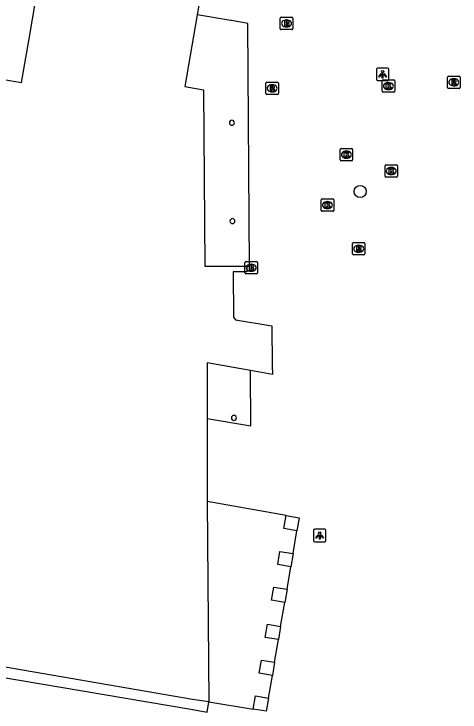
# Model space of a CAD drawing. Extents: x 161258 to 161838, y 380836 to 381727.
# Drawn here: x 161418.8 to 161454.6, y 380921.1 to 380977.3 of the extents above; entities that cross this region are included whole.
import ezdxf

# ---------------------------------------------------------------- set-up
doc = ezdxf.new("R2010")
doc.units = 0
for name, color, linetype in [('IMGEO_Boom', 7, 'Continuous'), ('IMGEO_Brandkraan', 7, 'Continuous'), ('IMGEO_Kolk', 7, 'Continuous'), ('IMGEO_Lichtpunt', 7, 'Continuous'), ('IMGEO_Pand', 7, 'Continuous'), ('IMGEO_Pand_overbouw', 7, 'Continuous'), ('IMGEO_Rioolput', 7, 'Continuous')]:
    doc.layers.add(name, color=color, linetype=linetype)

msp = doc.modelspace()

# ---------------------------------------------------------------- linework, layer by layer
at = {"layer": 'IMGEO_Boom'}
msp.add_circle((161446.61, 380962.982), 0.489, dxfattribs=at)
at = {"layer": 'IMGEO_Brandkraan'}
for p, q in [((161440.194, 380976.065), (161440.194, 380976.917)), ((161440.269, 380976.991), (161441.121, 380976.991)), ((161440.682, 380976.771), (161440.707, 380976.771)), ((161441.195, 380976.917), (161441.195, 380976.065)), ((161440.705, 380976.211), (161440.68, 380976.211)), ((161441.121, 380975.991), (161440.269, 380975.991)), ((161437.356, 380956.423), (161437.356, 380957.275)), ((161437.431, 380957.349), (161438.283, 380957.349)), ((161437.844, 380957.129), (161437.869, 380957.129)), ((161438.357, 380957.275), (161438.357, 380956.423)), ((161437.867, 380956.569), (161437.842, 380956.569)), ((161438.283, 380956.349), (161437.431, 380956.349))]:
    msp.add_line(p, q, dxfattribs=at)
for points in [[(161440.194, 380976.065), (161440.194, 380976.917)], [(161440.269, 380976.991), (161441.121, 380976.991)], [(161440.542, 380976.691), (161440.542, 380976.291), (161440.755, 380976.291)], [(161440.773, 380976.691), (161440.542, 380976.691)], [(161441.195, 380976.917), (161441.195, 380976.065)], [(161440.721, 380976.61), (161440.667, 380976.61), (161440.667, 380976.534)], [(161440.667, 380976.534), (161440.72, 380976.534)], [(161440.729, 380976.458), (161440.667, 380976.458), (161440.667, 380976.377)], [(161440.667, 380976.377), (161440.729, 380976.377)], [(161441.121, 380975.991), (161440.269, 380975.991)], [(161437.356, 380956.423), (161437.356, 380957.275)], [(161437.431, 380957.349), (161438.283, 380957.349)], [(161437.704, 380957.049), (161437.704, 380956.649), (161437.917, 380956.649)], [(161437.935, 380957.049), (161437.704, 380957.049)], [(161438.357, 380957.275), (161438.357, 380956.423)], [(161437.883, 380956.968), (161437.829, 380956.968), (161437.829, 380956.892)], [(161437.829, 380956.892), (161437.882, 380956.892)], [(161437.891, 380956.816), (161437.829, 380956.816), (161437.829, 380956.735)], [(161437.829, 380956.735), (161437.891, 380956.735)], [(161438.283, 380956.349), (161437.431, 380956.349)]]:
    msp.add_lwpolyline(points, dxfattribs=at)
for centre, radius, start, end in [((161440.271, 380976.915), 0.0765, 91.552, 178.448), ((161440.271, 380976.915), 0.0765, 91.552, 178.448), ((161440.777, 380976.546), 0.145, 59.4692, 91.5367), ((161440.802, 380976.593), 0.0922, 285.5137, 58.1501), ((161441.119, 380976.915), 0.0765, 1.552, 88.448), ((161441.119, 380976.915), 0.0765, 1.552, 88.448), ((161440.722, 380976.572), 0.0379, 267.8285, 90.9355), ((161440.73, 380976.417), 0.0404, 269.8759, 90.5077), ((161440.761, 380976.542), 0.251, 268.6676, 293.5347), ((161440.807, 380976.401), 0.105, 301.3115, 78.989), ((161440.271, 380976.067), 0.0765, 181.552, 268.448), ((161440.271, 380976.067), 0.0765, 181.552, 268.448), ((161441.119, 380976.067), 0.0765, 271.552, 358.448), ((161441.119, 380976.067), 0.0765, 271.552, 358.448), ((161437.433, 380957.273), 0.0765, 91.552, 178.448), ((161437.433, 380957.273), 0.0765, 91.552, 178.448), ((161437.939, 380956.904), 0.145, 59.4692, 91.5367), ((161437.964, 380956.951), 0.0922, 285.5137, 58.1501), ((161438.281, 380957.273), 0.0765, 1.552, 88.448), ((161438.281, 380957.273), 0.0765, 1.552, 88.448), ((161437.884, 380956.93), 0.0379, 267.8285, 90.9355), ((161437.892, 380956.775), 0.0404, 269.8759, 90.5077), ((161437.923, 380956.9), 0.251, 268.6676, 293.5347), ((161437.969, 380956.759), 0.105, 301.3115, 78.989), ((161437.433, 380956.425), 0.0765, 181.552, 268.448), ((161437.433, 380956.425), 0.0765, 181.552, 268.448), ((161438.281, 380956.425), 0.0765, 271.552, 358.448), ((161438.281, 380956.425), 0.0765, 271.552, 358.448)]:
    msp.add_arc(centre, radius, start, end, dxfattribs=at)
for centre, major_axis, ratio, start_param, end_param in [((161440.681, 380976.491), (-0.387, 0.002), 0.722429, 4.712389, 7.853982), ((161440.706, 380976.491), (-0.39, 0.002), 0.717154, 1.570796, 4.712389), ((161437.843, 380956.849), (-0.387, 0.002), 0.722429, 4.712389, 7.853982), ((161437.868, 380956.849), (-0.39, 0.002), 0.717154, 1.570796, 4.712389)]:
    msp.add_ellipse(centre, major_axis=major_axis, ratio=ratio, start_param=start_param, end_param=end_param, dxfattribs=at)
at = {"layer": 'IMGEO_Kolk'}
for p, q in [((161448.38, 380971.031), (161448.38, 380971.883)), ((161448.455, 380971.957), (161449.307, 380971.957)), ((161448.868, 380971.737), (161448.893, 380971.737)), ((161449.381, 380971.883), (161449.381, 380971.031)), ((161448.891, 380971.177), (161448.866, 380971.177)), ((161449.307, 380970.957), (161448.455, 380970.957)), ((161445.004, 380965.513), (161445.004, 380966.365)), ((161445.079, 380966.439), (161445.931, 380966.439)), ((161445.492, 380966.219), (161445.517, 380966.219)), ((161446.005, 380966.365), (161446.005, 380965.513)), ((161445.931, 380965.439), (161445.079, 380965.439)), ((161445.515, 380965.659), (161445.49, 380965.659)), ((161448.606, 380964.198), (161448.606, 380965.05)), ((161448.681, 380965.124), (161449.533, 380965.124)), ((161449.094, 380964.904), (161449.119, 380964.904)), ((161449.607, 380965.05), (161449.607, 380964.198)), ((161449.117, 380964.344), (161449.092, 380964.344)), ((161449.533, 380964.124), (161448.681, 380964.124)), ((161443.479, 380961.457), (161443.479, 380962.309)), ((161443.554, 380962.383), (161444.406, 380962.383)), ((161443.967, 380962.163), (161443.992, 380962.163)), ((161444.48, 380962.309), (161444.48, 380961.457)), ((161443.99, 380961.603), (161443.965, 380961.603)), ((161444.406, 380961.383), (161443.554, 380961.383))]:
    msp.add_line(p, q, dxfattribs=at)
for points in [[(161448.38, 380971.031), (161448.38, 380971.883)], [(161448.455, 380971.957), (161449.307, 380971.957)], [(161448.701, 380971.657), (161448.824, 380971.657), (161448.824, 380971.506), (161448.954, 380971.657), (161449.118, 380971.657), (161448.972, 380971.506), (161449.125, 380971.257), (161448.973, 380971.257), (161448.888, 380971.421), (161448.824, 380971.354), (161448.824, 380971.257), (161448.701, 380971.257), (161448.701, 380971.657)], [(161449.381, 380971.883), (161449.381, 380971.031)], [(161449.307, 380970.957), (161448.455, 380970.957)], [(161445.004, 380965.513), (161445.004, 380966.365)], [(161445.079, 380966.439), (161445.931, 380966.439)], [(161445.325, 380966.139), (161445.448, 380966.139), (161445.448, 380965.988), (161445.578, 380966.139), (161445.742, 380966.139), (161445.596, 380965.988), (161445.749, 380965.739), (161445.597, 380965.739), (161445.512, 380965.903), (161445.448, 380965.836), (161445.448, 380965.739), (161445.325, 380965.739), (161445.325, 380966.139)], [(161446.005, 380966.365), (161446.005, 380965.513)], [(161445.931, 380965.439), (161445.079, 380965.439)], [(161448.606, 380964.198), (161448.606, 380965.05)], [(161448.681, 380965.124), (161449.533, 380965.124)], [(161449.607, 380965.05), (161449.607, 380964.198)], [(161448.927, 380964.824), (161449.05, 380964.824), (161449.05, 380964.673), (161449.18, 380964.824), (161449.344, 380964.824), (161449.198, 380964.673), (161449.351, 380964.424), (161449.199, 380964.424), (161449.114, 380964.588), (161449.05, 380964.521), (161449.05, 380964.424), (161448.927, 380964.424), (161448.927, 380964.824)], [(161449.533, 380964.124), (161448.681, 380964.124)], [(161443.479, 380961.457), (161443.479, 380962.309)], [(161443.554, 380962.383), (161444.406, 380962.383)], [(161443.8, 380962.083), (161443.923, 380962.083), (161443.923, 380961.932), (161444.053, 380962.083), (161444.217, 380962.083), (161444.071, 380961.932), (161444.224, 380961.683), (161444.072, 380961.683), (161443.987, 380961.847), (161443.923, 380961.78), (161443.923, 380961.683), (161443.8, 380961.683), (161443.8, 380962.083)], [(161444.48, 380962.309), (161444.48, 380961.457)], [(161444.406, 380961.383), (161443.554, 380961.383)]]:
    msp.add_lwpolyline(points, dxfattribs=at)
for centre, start, end in [((161448.457, 380971.881), 91.552, 178.448), ((161448.457, 380971.881), 91.552, 178.448), ((161449.305, 380971.881), 1.552, 88.448), ((161449.305, 380971.881), 1.552, 88.448), ((161448.457, 380971.033), 181.552, 268.448), ((161448.457, 380971.033), 181.552, 268.448), ((161449.305, 380971.033), 271.552, 358.448), ((161449.305, 380971.033), 271.552, 358.448), ((161445.081, 380966.363), 91.552, 178.448), ((161445.081, 380966.363), 91.552, 178.448), ((161445.929, 380966.363), 1.552, 88.448), ((161445.929, 380966.363), 1.552, 88.448), ((161445.081, 380965.515), 181.552, 268.448), ((161445.081, 380965.515), 181.552, 268.448), ((161445.929, 380965.515), 271.552, 358.448), ((161445.929, 380965.515), 271.552, 358.448), ((161448.683, 380965.048), 91.552, 178.448), ((161448.683, 380965.048), 91.552, 178.448), ((161449.531, 380965.048), 1.552, 88.448), ((161449.531, 380965.048), 1.552, 88.448), ((161448.683, 380964.2), 181.552, 268.448), ((161448.683, 380964.2), 181.552, 268.448), ((161449.531, 380964.2), 271.552, 358.448), ((161449.531, 380964.2), 271.552, 358.448), ((161443.556, 380962.307), 91.552, 178.448), ((161443.556, 380962.307), 91.552, 178.448), ((161444.404, 380962.307), 1.552, 88.448), ((161444.404, 380962.307), 1.552, 88.448), ((161443.556, 380961.459), 181.552, 268.448), ((161443.556, 380961.459), 181.552, 268.448), ((161444.404, 380961.459), 271.552, 358.448), ((161444.404, 380961.459), 271.552, 358.448)]:
    msp.add_arc(centre, 0.0765, start, end, dxfattribs=at)
for centre, major_axis, ratio, start_param, end_param in [((161448.867, 380971.457), (-0.387, 0.002), 0.722429, 4.712389, 7.853982), ((161448.892, 380971.457), (-0.39, 0.002), 0.717154, 1.570796, 4.712389), ((161445.491, 380965.939), (-0.387, 0.002), 0.722429, 4.712389, 7.853982), ((161445.516, 380965.939), (-0.39, 0.002), 0.717154, 1.570796, 4.712389), ((161449.093, 380964.624), (-0.387, 0.002), 0.722429, 4.712389, 7.853982), ((161449.118, 380964.624), (-0.39, 0.002), 0.717154, 1.570796, 4.712389), ((161443.966, 380961.883), (-0.387, 0.002), 0.722429, 4.712389, 7.853982), ((161443.991, 380961.883), (-0.39, 0.002), 0.717154, 1.570796, 4.712389)]:
    msp.add_ellipse(centre, major_axis=major_axis, ratio=ratio, start_param=start_param, end_param=end_param, dxfattribs=at)
at = {"layer": 'IMGEO_Lichtpunt'}
for p, q in [((161447.912, 380972.806), (161447.912, 380971.999)), ((161447.912, 380972.806), (161447.912, 380971.999)), ((161448.814, 380972.901), (161448.006, 380972.901)), ((161448.814, 380972.901), (161448.006, 380972.901)), ((161448.908, 380971.999), (161448.908, 380972.806)), ((161448.908, 380971.999), (161448.908, 380972.806)), ((161448.006, 380971.905), (161448.814, 380971.905)), ((161448.006, 380971.905), (161448.814, 380971.905)), ((161442.861, 380935.718), (161442.861, 380934.911)), ((161442.861, 380935.718), (161442.861, 380934.911)), ((161443.763, 380935.813), (161442.955, 380935.813)), ((161443.763, 380935.813), (161442.955, 380935.813)), ((161443.857, 380934.911), (161443.857, 380935.718)), ((161443.857, 380934.911), (161443.857, 380935.718)), ((161442.955, 380934.817), (161443.763, 380934.817)), ((161442.955, 380934.817), (161443.763, 380934.817))]:
    msp.add_line(p, q, dxfattribs=at)
for points in [[(161448.286, 380972.47), (161448.325, 380972.442), (161448.137, 380972.18), (161448.099, 380972.207), (161448.286, 380972.47)], [(161448.388, 380972.422), (161448.435, 380972.422), (161448.435, 380972.1), (161448.388, 380972.1), (161448.388, 380972.422)], [(161448.498, 380972.442), (161448.536, 380972.469), (161448.723, 380972.207), (161448.684, 380972.179), (161448.498, 380972.442)], [(161443.235, 380935.382), (161443.274, 380935.354), (161443.086, 380935.092), (161443.048, 380935.119), (161443.235, 380935.382)], [(161443.337, 380935.334), (161443.384, 380935.334), (161443.384, 380935.012), (161443.337, 380935.012), (161443.337, 380935.334)], [(161443.447, 380935.354), (161443.485, 380935.381), (161443.672, 380935.119), (161443.633, 380935.091), (161443.447, 380935.354)]]:
    msp.add_lwpolyline(points, dxfattribs=at)
for centre in [(161448.411, 380972.604), (161443.36, 380935.516)]:
    msp.add_circle(centre, 0.0994, dxfattribs=at)
for centre, start, end in [((161448.006, 380972.806), 90, 180), ((161448.006, 380972.806), 90, 180), ((161448.814, 380972.806), 0, 90), ((161448.814, 380972.806), 0, 90), ((161448.006, 380971.999), 180, 270), ((161448.006, 380971.999), 180, 270), ((161448.814, 380971.999), 270, 0), ((161448.814, 380971.999), 270, 360), ((161442.955, 380935.718), 90, 180), ((161442.955, 380935.718), 90, 180), ((161443.763, 380935.718), 0, 90), ((161443.763, 380935.718), 0, 90), ((161442.955, 380934.911), 180, 270), ((161442.955, 380934.911), 180, 270), ((161443.763, 380934.911), 270, 0), ((161443.763, 380934.911), 270, 360)]:
    msp.add_arc(centre, 0.0946, start, end, dxfattribs=at)
at = {"layer": 'IMGEO_Pand'}
for points in [[(161408.328, 380973.621), (161419.413, 380971.739), (161420.011, 380975.246), (161424.673, 381002.799), (161429.081, 381028.658), (161440.253, 381026.759), (161437.41, 381010.081), (161444.625, 381008.855), (161444.015, 381005.179), (161443.954, 381004.94), (161441.41, 381005.361), (161441.008, 381002.927), (161440.881, 381002.266), (161440.145, 381002.382), (161440.67, 381005.478), (161438.373, 381005.868), (161436.092, 380992.474), (161434.734, 380984.423), (161433.514, 380977.179)], [(161433.514, 380977.179), (161432.521, 380971.424), (161434.023, 380971.148), (161434.118, 380956.967), (161437.5, 380956.974), (161437.502, 380956.514), (161436.409, 380956.509), (161436.437, 380952.87), (161436.585, 380952.666), (161439.506, 380952.173), (161439.552, 380948.973), (161439.562, 380948.274), (161437.785, 380948.589), (161434.324, 380949.202), (161434.323, 380944.725), (161434.322, 380938.038), (161434.454, 380921.951), (161433.132, 380922.125), (161415.724, 380925.137)], [(161441.705, 380936.736), (161441.53, 380935.695), (161440.475, 380935.875), (161440.653, 380936.922), (161441.705, 380936.736)], [(161441.213, 380933.859), (161441.033, 380932.805), (161439.984, 380932.983), (161440.163, 380934.037), (161441.213, 380933.859)], [(161440.732, 380930.994), (161440.548, 380929.927), (161439.495, 380930.106), (161439.676, 380931.173), (161440.732, 380930.994)], [(161440.22, 380928.004), (161440.04, 380926.947), (161438.988, 380927.125), (161439.167, 380928.182), (161440.22, 380928.004)], [(161439.733, 380925.118), (161439.554, 380924.066), (161438.498, 380924.246), (161438.677, 380925.298), (161439.733, 380925.118)], [(161439.242, 380922.245), (161439.063, 380921.191), (161438.009, 380921.364), (161438.189, 380922.424), (161439.242, 380922.245)]]:
    msp.add_lwpolyline(points, dxfattribs=at)
for centre, start, end in [((161436.302, 380968.507), 90, 270), ((161436.302, 380968.507), 270, 90), ((161436.347, 380960.592), 90, 270), ((161436.347, 380960.592), 270, 90), ((161436.468, 380944.767), 90, 270), ((161436.468, 380944.767), 270, 90)]:
    msp.add_arc(centre, 0.2, start, end, dxfattribs=at)
at = {"layer": 'IMGEO_Pand_overbouw'}
for points in [[(161437.727, 380956.976), (161437.591, 380976.498), (161436.265, 380976.719), (161436.226, 380976.726), (161433.514, 380977.179), (161432.521, 380971.424), (161434.023, 380971.148), (161434.118, 380956.967)], [(161437.785, 380948.589), (161434.324, 380949.202), (161434.323, 380944.725), (161437.816, 380944.144)], [(161440.653, 380936.922), (161434.322, 380938.038), (161434.454, 380921.951), (161438.009, 380921.364), (161438.189, 380922.424), (161439.242, 380922.245), (161439.554, 380924.066), (161438.498, 380924.246), (161438.677, 380925.298), (161439.733, 380925.118), (161440.04, 380926.947), (161438.988, 380927.125), (161439.167, 380928.182), (161440.22, 380928.004), (161440.548, 380929.927), (161439.495, 380930.106), (161439.676, 380931.173), (161440.732, 380930.994), (161441.033, 380932.805), (161439.984, 380932.983), (161440.163, 380934.037), (161441.213, 380933.859), (161441.53, 380935.695), (161440.475, 380935.875)], [(161396.713, 380927.503), (161415.584, 380924.3), (161432.997, 380921.344), (161434.313, 380921.12), (161434.454, 380921.951), (161433.132, 380922.125), (161415.724, 380925.137), (161396.856, 380928.346)]]:
    msp.add_lwpolyline(points, close=True, dxfattribs=at)
at = {"layer": 'IMGEO_Rioolput'}
for p, q in [((161453.629, 380971.33), (161453.629, 380972.182)), ((161453.704, 380972.256), (161454.556, 380972.256)), ((161454.63, 380972.182), (161454.63, 380971.33)), ((161439.037, 380970.846), (161439.037, 380971.698)), ((161439.112, 380971.772), (161439.964, 380971.772)), ((161440.038, 380971.698), (161440.038, 380970.846)), ((161454.117, 380972.036), (161454.142, 380972.036)), ((161439.525, 380971.552), (161439.55, 380971.552)), ((161454.556, 380971.256), (161453.704, 380971.256)), ((161454.14, 380971.476), (161454.115, 380971.476)), ((161439.964, 380970.772), (161439.112, 380970.772)), ((161439.548, 380970.992), (161439.523, 380970.992)), ((161445.988, 380957.951), (161445.988, 380958.803)), ((161446.063, 380958.877), (161446.915, 380958.877)), ((161446.989, 380958.803), (161446.989, 380957.951)), ((161446.476, 380958.657), (161446.501, 380958.657)), ((161446.915, 380957.877), (161446.063, 380957.877)), ((161446.499, 380958.097), (161446.474, 380958.097))]:
    msp.add_line(p, q, dxfattribs=at)
for points in [[(161453.629, 380971.33), (161453.629, 380972.182)], [(161453.704, 380972.256), (161454.556, 380972.256)], [(161454.63, 380972.182), (161454.63, 380971.33)], [(161439.037, 380970.846), (161439.037, 380971.698)], [(161439.112, 380971.772), (161439.964, 380971.772)], [(161440.038, 380971.698), (161440.038, 380970.846)], [(161454.218, 380971.954), (161453.966, 380971.956), (161453.966, 380971.556)], [(161453.966, 380971.556), (161454.09, 380971.556), (161454.09, 380971.718), (161454.101, 380971.718)], [(161454.144, 380971.875), (161454.09, 380971.875), (161454.09, 380971.794)], [(161454.09, 380971.794), (161454.142, 380971.794)], [(161454.148, 380971.689), (161454.219, 380971.556), (161454.359, 380971.556), (161454.294, 380971.682)], [(161439.626, 380971.47), (161439.374, 380971.472), (161439.374, 380971.072)], [(161439.374, 380971.072), (161439.498, 380971.072), (161439.498, 380971.234), (161439.509, 380971.234)], [(161439.552, 380971.391), (161439.498, 380971.391), (161439.498, 380971.31)], [(161439.498, 380971.31), (161439.55, 380971.31)], [(161439.556, 380971.205), (161439.627, 380971.072), (161439.767, 380971.072), (161439.702, 380971.198)], [(161454.556, 380971.256), (161453.704, 380971.256)], [(161439.964, 380970.772), (161439.112, 380970.772)], [(161445.988, 380957.951), (161445.988, 380958.803)], [(161446.063, 380958.877), (161446.915, 380958.877)], [(161446.989, 380958.803), (161446.989, 380957.951)], [(161446.577, 380958.575), (161446.325, 380958.577), (161446.325, 380958.177)], [(161446.325, 380958.177), (161446.449, 380958.177), (161446.449, 380958.339), (161446.46, 380958.339)], [(161446.503, 380958.496), (161446.449, 380958.496), (161446.449, 380958.415)], [(161446.449, 380958.415), (161446.501, 380958.415)], [(161446.507, 380958.31), (161446.578, 380958.177), (161446.718, 380958.177), (161446.653, 380958.303)], [(161446.915, 380957.877), (161446.063, 380957.877)]]:
    msp.add_lwpolyline(points, dxfattribs=at)
for centre, radius, start, end in [((161453.706, 380972.18), 0.0765, 91.552, 178.448), ((161453.706, 380972.18), 0.0765, 91.552, 178.448), ((161454.554, 380972.18), 0.0765, 1.552, 88.448), ((161454.554, 380972.18), 0.0765, 1.552, 88.448), ((161439.114, 380971.696), 0.0765, 91.552, 178.448), ((161439.114, 380971.696), 0.0765, 91.552, 178.448), ((161439.962, 380971.696), 0.0765, 1.552, 88.448), ((161439.962, 380971.696), 0.0765, 1.552, 88.448), ((161454.1, 380971.665), 0.0533, 26.0293, 88.6989), ((161454.126, 380971.983), 0.19, 274.7715, 282.9687), ((161454.15, 380971.779), 0.0964, 77.0061, 93.1865), ((161454.164, 380971.836), 0.0378, 276.6634, 79.6772), ((161454.217, 380971.844), 0.109, 350.3612, 89.416), ((161454.215, 380971.844), 0.112, 277.5842, 350.9817), ((161454.199, 380971.629), 0.108, 29.5134, 73.7905), ((161439.508, 380971.181), 0.0533, 26.0293, 88.6989), ((161439.534, 380971.499), 0.19, 274.7715, 282.9687), ((161439.558, 380971.295), 0.0964, 77.0061, 93.1865), ((161439.572, 380971.352), 0.0378, 276.6634, 79.6772), ((161439.625, 380971.36), 0.109, 350.3612, 89.416), ((161439.623, 380971.36), 0.112, 277.5842, 350.9817), ((161439.607, 380971.145), 0.108, 29.5134, 73.7905), ((161453.706, 380971.332), 0.0765, 181.552, 268.448), ((161453.706, 380971.332), 0.0765, 181.552, 268.448), ((161454.554, 380971.332), 0.0765, 271.552, 358.448), ((161454.554, 380971.332), 0.0765, 271.552, 358.448), ((161439.114, 380970.848), 0.0765, 181.552, 268.448), ((161439.114, 380970.848), 0.0765, 181.552, 268.448), ((161439.962, 380970.848), 0.0765, 271.552, 358.448), ((161439.962, 380970.848), 0.0765, 271.552, 358.448), ((161446.065, 380958.801), 0.0765, 91.552, 178.448), ((161446.065, 380958.801), 0.0765, 91.552, 178.448), ((161446.913, 380958.801), 0.0765, 1.552, 88.448), ((161446.913, 380958.801), 0.0765, 1.552, 88.448), ((161446.459, 380958.286), 0.0533, 26.0293, 88.6989), ((161446.485, 380958.604), 0.19, 274.7715, 282.9687), ((161446.509, 380958.4), 0.0964, 77.0061, 93.1865), ((161446.523, 380958.457), 0.0378, 276.6634, 79.6772), ((161446.576, 380958.465), 0.109, 350.3612, 89.416), ((161446.574, 380958.465), 0.112, 277.5842, 350.9817), ((161446.558, 380958.25), 0.108, 29.5134, 73.7905), ((161446.065, 380957.953), 0.0765, 181.552, 268.448), ((161446.065, 380957.953), 0.0765, 181.552, 268.448), ((161446.913, 380957.953), 0.0765, 271.552, 358.448), ((161446.913, 380957.953), 0.0765, 271.552, 358.448)]:
    msp.add_arc(centre, radius, start, end, dxfattribs=at)
for centre, major_axis, ratio, start_param, end_param in [((161454.116, 380971.756), (-0.387, 0.002), 0.722429, 4.712389, 7.853982), ((161454.141, 380971.756), (-0.39, 0.002), 0.717154, 1.570796, 4.712389), ((161439.524, 380971.272), (-0.387, 0.002), 0.722429, 4.712389, 7.853982), ((161439.549, 380971.272), (-0.39, 0.002), 0.717154, 1.570796, 4.712389), ((161446.475, 380958.377), (-0.387, 0.002), 0.722429, 4.712389, 7.853982), ((161446.5, 380958.377), (-0.39, 0.002), 0.717154, 1.570796, 4.712389)]:
    msp.add_ellipse(centre, major_axis=major_axis, ratio=ratio, start_param=start_param, end_param=end_param, dxfattribs=at)

doc.saveas('drawing.dxf')
